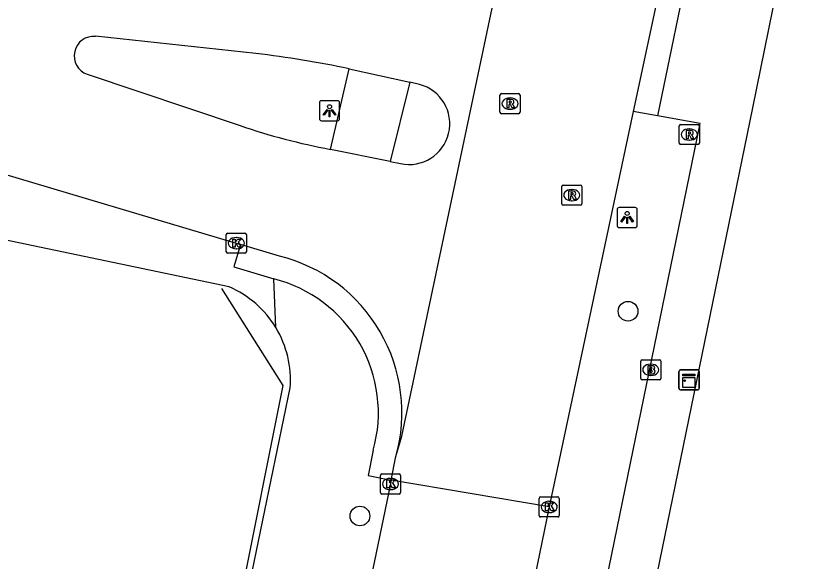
# Model space of a CAD drawing. Extents: x 157692 to 159670, y 381454 to 383289.
# Drawn here: x 158220.44 to 158259.41, y 382379.52 to 382406.65 of the extents above; entities that cross this region are included whole.
import ezdxf

# ---------------------------------------------------------------- set-up
doc = ezdxf.new("R2010")
doc.units = 0
for name, color, linetype in [('IMGEO_Boom', 7, 'Continuous'), ('IMGEO_Brandkraan', 7, 'Continuous'), ('IMGEO_Hek', 7, 'Continuous'), ('IMGEO_Kast', 7, 'Continuous'), ('IMGEO_Kolk', 7, 'Continuous'), ('IMGEO_Lichtpunt', 7, 'Continuous'), ('IMGEO_Rijbaan_lokaal_gesloten', 7, 'Continuous'), ('IMGEO_Rioolput', 7, 'Continuous'), ('IMGEO_Voetpad_open', 7, 'Continuous')]:
    doc.layers.add(name, color=color, linetype=linetype)

msp = doc.modelspace()

# ---------------------------------------------------------------- linework, layer by layer
at = {"layer": 'IMGEO_Boom'}
for centre in [(158250.893, 382391.959), (158237.562, 382381.776)]:
    msp.add_circle(centre, 0.489, dxfattribs=at)
at = {"layer": 'IMGEO_Brandkraan'}
for p, q in [((158251.522, 382388.621), (158251.522, 382389.473)), ((158251.597, 382389.547), (158252.449, 382389.547)), ((158252.01, 382389.327), (158252.035, 382389.327)), ((158252.523, 382389.473), (158252.523, 382388.621)), ((158252.449, 382388.547), (158251.597, 382388.547)), ((158252.033, 382388.767), (158252.008, 382388.767))]:
    msp.add_line(p, q, dxfattribs=at)
for points in [[(158251.522, 382388.621), (158251.522, 382389.473)], [(158251.597, 382389.547), (158252.449, 382389.547)], [(158251.87, 382389.247), (158251.87, 382388.847), (158252.083, 382388.847)], [(158252.101, 382389.247), (158251.87, 382389.247)], [(158252.523, 382389.473), (158252.523, 382388.621)], [(158252.049, 382389.166), (158251.995, 382389.166), (158251.995, 382389.09)], [(158251.995, 382389.09), (158252.048, 382389.09)], [(158252.057, 382389.014), (158251.995, 382389.014), (158251.995, 382388.933)], [(158251.995, 382388.933), (158252.057, 382388.933)], [(158252.449, 382388.547), (158251.597, 382388.547)]]:
    msp.add_lwpolyline(points, dxfattribs=at)
for centre, radius, start, end in [((158251.599, 382389.471), 0.0765, 91.552, 178.448), ((158251.599, 382389.471), 0.0765, 91.552, 178.448), ((158252.105, 382389.102), 0.145, 59.4692, 91.5367), ((158252.13, 382389.149), 0.0922, 285.5137, 58.1501), ((158252.447, 382389.471), 0.0765, 1.552, 88.448), ((158252.447, 382389.471), 0.0765, 1.552, 88.448), ((158252.05, 382389.128), 0.0379, 267.8285, 90.9355), ((158252.058, 382388.973), 0.0404, 269.8759, 90.5077), ((158252.089, 382389.098), 0.251, 268.6676, 293.5347), ((158252.135, 382388.957), 0.105, 301.3115, 78.989), ((158251.599, 382388.623), 0.0765, 181.552, 268.448), ((158251.599, 382388.623), 0.0765, 181.552, 268.448), ((158252.447, 382388.623), 0.0765, 271.552, 358.448), ((158252.447, 382388.623), 0.0765, 271.552, 358.448)]:
    msp.add_arc(centre, radius, start, end, dxfattribs=at)
for centre, major_axis, ratio, start_param, end_param in [((158252.009, 382389.047), (-0.387, 0.002), 0.722429, 4.712389, 7.853982), ((158252.034, 382389.047), (-0.39, 0.002), 0.717154, 1.570796, 4.712389)]:
    msp.add_ellipse(centre, major_axis=major_axis, ratio=ratio, start_param=start_param, end_param=end_param, dxfattribs=at)
at = {"layer": 'IMGEO_Hek'}
msp.add_lwpolyline([(158230.682, 382393.084), (158233.722, 382388.27), (158227.305, 382356.071)], dxfattribs=at)
at = {"layer": 'IMGEO_Kast'}
for p, q in [((158253.426, 382388.119), (158253.426, 382388.96)), ((158253.426, 382388.96), (158253.426, 382388.119)), ((158253.501, 382389.044), (158254.342, 382389.044)), ((158254.342, 382389.044), (158253.501, 382389.044)), ((158254.426, 382388.969), (158254.426, 382388.128)), ((158254.426, 382388.128), (158254.426, 382388.969)), ((158254.351, 382388.044), (158253.51, 382388.044)), ((158253.51, 382388.044), (158254.351, 382388.044))]:
    msp.add_line(p, q, dxfattribs=at)
for points in [[(158253.621, 382388.834), (158254.221, 382388.834), (158254.221, 382388.749), (158253.621, 382388.749), (158253.621, 382388.834)], [(158253.621, 382388.659), (158254.221, 382388.659), (158254.221, 382388.17), (158253.621, 382388.17), (158253.621, 382388.659)]]:
    msp.add_lwpolyline(points, dxfattribs=at)
msp.add_circle((158253.705, 382388.508), 0.0377, dxfattribs=at)
for centre, start, end in [((158253.504, 382388.966), 92.4484, 184.2845), ((158253.504, 382388.966), 92.4484, 184.2845), ((158254.348, 382388.966), 2.4484, 94.2845), ((158254.348, 382388.966), 2.4484, 94.2845), ((158253.504, 382388.122), 182.4484, 274.2845), ((158253.504, 382388.122), 182.4484, 274.2845), ((158254.348, 382388.122), 272.4484, 4.2845), ((158254.348, 382388.122), 272.4484, 4.2845)]:
    msp.add_arc(centre, 0.0779, start, end, dxfattribs=at)
at = {"layer": 'IMGEO_Kolk'}
for p, q in [((158230.991, 382395.844), (158231.843, 382395.844)), ((158230.916, 382394.918), (158230.916, 382395.77)), ((158231.404, 382395.624), (158231.429, 382395.624)), ((158231.917, 382395.77), (158231.917, 382394.918)), ((158231.427, 382395.064), (158231.402, 382395.064)), ((158231.843, 382394.844), (158230.991, 382394.844)), ((158238.581, 382382.944), (158238.581, 382383.796)), ((158238.656, 382383.87), (158239.508, 382383.87)), ((158239.582, 382383.796), (158239.582, 382382.944)), ((158239.069, 382383.65), (158239.094, 382383.65)), ((158239.092, 382383.09), (158239.067, 382383.09)), ((158239.508, 382382.87), (158238.656, 382382.87)), ((158246.471, 382381.802), (158246.471, 382382.654)), ((158246.546, 382382.728), (158247.398, 382382.728)), ((158247.472, 382382.654), (158247.472, 382381.802)), ((158246.959, 382382.508), (158246.984, 382382.508)), ((158246.982, 382381.948), (158246.957, 382381.948)), ((158247.398, 382381.728), (158246.546, 382381.728))]:
    msp.add_line(p, q, dxfattribs=at)
for points in [[(158230.991, 382395.844), (158231.843, 382395.844)], [(158230.916, 382394.918), (158230.916, 382395.77)], [(158231.237, 382395.544), (158231.36, 382395.544), (158231.36, 382395.393), (158231.49, 382395.544), (158231.654, 382395.544), (158231.508, 382395.393), (158231.661, 382395.144), (158231.509, 382395.144), (158231.424, 382395.308), (158231.36, 382395.241), (158231.36, 382395.144), (158231.237, 382395.144), (158231.237, 382395.544)], [(158231.917, 382395.77), (158231.917, 382394.918)], [(158231.843, 382394.844), (158230.991, 382394.844)], [(158238.581, 382382.944), (158238.581, 382383.796)], [(158238.656, 382383.87), (158239.508, 382383.87)], [(158239.582, 382383.796), (158239.582, 382382.944)], [(158238.902, 382383.57), (158239.025, 382383.57), (158239.025, 382383.419), (158239.155, 382383.57), (158239.319, 382383.57), (158239.173, 382383.419), (158239.326, 382383.17), (158239.174, 382383.17), (158239.089, 382383.334), (158239.025, 382383.267), (158239.025, 382383.17), (158238.902, 382383.17), (158238.902, 382383.57)], [(158239.508, 382382.87), (158238.656, 382382.87)], [(158246.471, 382381.802), (158246.471, 382382.654)], [(158246.546, 382382.728), (158247.398, 382382.728)], [(158247.472, 382382.654), (158247.472, 382381.802)], [(158246.792, 382382.428), (158246.915, 382382.428), (158246.915, 382382.277), (158247.045, 382382.428), (158247.209, 382382.428), (158247.063, 382382.277), (158247.216, 382382.028), (158247.064, 382382.028), (158246.979, 382382.192), (158246.915, 382382.125), (158246.915, 382382.028), (158246.792, 382382.028), (158246.792, 382382.428)], [(158247.398, 382381.728), (158246.546, 382381.728)]]:
    msp.add_lwpolyline(points, dxfattribs=at)
for centre, start, end in [((158230.993, 382395.768), 91.552, 178.448), ((158230.993, 382395.768), 91.552, 178.448), ((158231.841, 382395.768), 1.552, 88.448), ((158231.841, 382395.768), 1.552, 88.448), ((158230.993, 382394.92), 181.552, 268.448), ((158230.993, 382394.92), 181.552, 268.448), ((158231.841, 382394.92), 271.552, 358.448), ((158231.841, 382394.92), 271.552, 358.448), ((158238.658, 382383.794), 91.552, 178.448), ((158238.658, 382383.794), 91.552, 178.448), ((158239.506, 382383.794), 1.552, 88.448), ((158239.506, 382383.794), 1.552, 88.448), ((158238.658, 382382.946), 181.552, 268.448), ((158238.658, 382382.946), 181.552, 268.448), ((158239.506, 382382.946), 271.552, 358.448), ((158239.506, 382382.946), 271.552, 358.448), ((158246.548, 382382.652), 91.552, 178.448), ((158246.548, 382382.652), 91.552, 178.448), ((158247.396, 382382.652), 1.552, 88.448), ((158247.396, 382382.652), 1.552, 88.448), ((158246.548, 382381.804), 181.552, 268.448), ((158246.548, 382381.804), 181.552, 268.448), ((158247.396, 382381.804), 271.552, 358.448), ((158247.396, 382381.804), 271.552, 358.448)]:
    msp.add_arc(centre, 0.0765, start, end, dxfattribs=at)
for centre, major_axis, ratio, start_param, end_param in [((158231.403, 382395.344), (-0.387, 0.002), 0.722429, 4.712389, 7.853982), ((158231.428, 382395.344), (-0.39, 0.002), 0.717154, 1.570796, 4.712389), ((158239.068, 382383.37), (-0.387, 0.002), 0.722429, 4.712389, 7.853982), ((158239.093, 382383.37), (-0.39, 0.002), 0.717154, 1.570796, 4.712389), ((158246.958, 382382.228), (-0.387, 0.002), 0.722429, 4.712389, 7.853982), ((158246.983, 382382.228), (-0.39, 0.002), 0.717154, 1.570796, 4.712389)]:
    msp.add_ellipse(centre, major_axis=major_axis, ratio=ratio, start_param=start_param, end_param=end_param, dxfattribs=at)
at = {"layer": 'IMGEO_Lichtpunt'}
for p, q in [((158235.55, 382402.328), (158235.55, 382401.521)), ((158235.55, 382402.328), (158235.55, 382401.521)), ((158236.452, 382402.423), (158235.644, 382402.423)), ((158236.452, 382402.423), (158235.644, 382402.423)), ((158236.546, 382401.521), (158236.546, 382402.328)), ((158236.546, 382401.521), (158236.546, 382402.328)), ((158235.644, 382401.427), (158236.452, 382401.427)), ((158235.644, 382401.427), (158236.452, 382401.427)), ((158250.35, 382397.02), (158250.35, 382396.213)), ((158250.35, 382397.02), (158250.35, 382396.213)), ((158251.252, 382397.115), (158250.444, 382397.115)), ((158251.252, 382397.115), (158250.444, 382397.115)), ((158251.346, 382396.213), (158251.346, 382397.02)), ((158251.346, 382396.213), (158251.346, 382397.02)), ((158250.444, 382396.119), (158251.252, 382396.119)), ((158250.444, 382396.119), (158251.252, 382396.119))]:
    msp.add_line(p, q, dxfattribs=at)
for points in [[(158235.924, 382401.992), (158235.963, 382401.964), (158235.775, 382401.702), (158235.737, 382401.729), (158235.924, 382401.992)], [(158236.026, 382401.944), (158236.073, 382401.944), (158236.073, 382401.622), (158236.026, 382401.622), (158236.026, 382401.944)], [(158236.136, 382401.964), (158236.174, 382401.991), (158236.361, 382401.729), (158236.322, 382401.701), (158236.136, 382401.964)], [(158250.724, 382396.684), (158250.763, 382396.656), (158250.575, 382396.394), (158250.537, 382396.421), (158250.724, 382396.684)], [(158250.826, 382396.636), (158250.873, 382396.636), (158250.873, 382396.314), (158250.826, 382396.314), (158250.826, 382396.636)], [(158250.936, 382396.656), (158250.974, 382396.683), (158251.161, 382396.421), (158251.122, 382396.393), (158250.936, 382396.656)]]:
    msp.add_lwpolyline(points, dxfattribs=at)
for centre in [(158236.049, 382402.126), (158250.849, 382396.818)]:
    msp.add_circle(centre, 0.0994, dxfattribs=at)
for centre, start, end in [((158235.644, 382402.328), 90, 180), ((158235.644, 382402.328), 90, 180), ((158236.452, 382402.328), 0, 90), ((158236.452, 382402.328), 0, 90), ((158235.644, 382401.521), 180, 270), ((158235.644, 382401.521), 180, 270), ((158236.452, 382401.521), 270, 0), ((158236.452, 382401.521), 270, 360), ((158250.444, 382397.02), 90, 180), ((158250.444, 382397.02), 90, 180), ((158251.252, 382397.02), 0, 90), ((158251.252, 382397.02), 0, 90), ((158250.444, 382396.213), 180, 270), ((158250.444, 382396.213), 180, 270), ((158251.252, 382396.213), 270, 0), ((158251.252, 382396.213), 270, 360)]:
    msp.add_arc(centre, 0.0946, start, end, dxfattribs=at)
at = {"layer": 'IMGEO_Rijbaan_lokaal_gesloten'}
for points in [[(158239.35, 382384.731), (158239.645, 382385.742), (158245.912, 382415.452), (158245.989, 382415.921)], [(158252.917, 382410.176), (158251.153, 382401.891)], [(158193.534, 382406.629), (158195.481, 382406.041), (158214.655, 382400.338), (158231.413, 382395.345), (158231.628, 382395.281)], [(158232.385, 382404.77), (158224.418, 382405.626)], [(158223.999, 382403.737), (158231.601, 382401.187)], [(158237.02, 382404.009), (158240.037, 382403.349)], [(158240.524, 382403.232), (158240.037, 382403.349)], [(158251.153, 382401.891), (158246.967, 382382.229)], [(158239.059, 382399.408), (158236.095, 382400.004)], [(158239.059, 382399.408), (158239.575, 382399.3)], [(158233.558, 382394.702), (158231.628, 382395.281)], [(158239.116, 382383.556), (158239.35, 382384.731)], [(158239.116, 382383.556), (158239.079, 382383.37), (158237.838, 382377.387)], [(158246.967, 382382.229), (158239.116, 382383.556)], [(158246.967, 382382.229), (158243.818, 382366.94)]]:
    msp.add_lwpolyline(points, dxfattribs=at)
for centre, radius, start, end in [((158224.33, 382404.654), 0.975, 84.8391, 250.1482), ((158226.908, 382356.919), 48.164, 77.8811, 83.471), ((158240.006, 382401.276), 2.023, 257.6847, 75.1773), ((158242.098, 382431.934), 32.489, 251.1509, 259.3532), ((158231.613, 382386.904), 8.037, 344.3119, 75.9914)]:
    msp.add_arc(centre, radius, start, end, dxfattribs=at)
at = {"layer": 'IMGEO_Rioolput'}
for p, q in [((158244.524, 382401.854), (158244.524, 382402.706)), ((158244.599, 382402.78), (158245.451, 382402.78)), ((158245.012, 382402.56), (158245.037, 382402.56)), ((158245.525, 382402.706), (158245.525, 382401.854)), ((158245.451, 382401.78), (158244.599, 382401.78)), ((158245.035, 382402), (158245.01, 382402)), ((158253.438, 382400.318), (158253.438, 382401.17)), ((158253.513, 382401.244), (158254.365, 382401.244)), ((158253.926, 382401.024), (158253.951, 382401.024)), ((158254.439, 382401.17), (158254.439, 382400.318)), ((158254.365, 382400.244), (158253.513, 382400.244)), ((158253.949, 382400.464), (158253.924, 382400.464)), ((158247.668, 382398.23), (158248.52, 382398.23)), ((158247.593, 382397.304), (158247.593, 382398.156)), ((158248.081, 382398.01), (158248.106, 382398.01)), ((158248.594, 382398.156), (158248.594, 382397.304)), ((158248.104, 382397.45), (158248.079, 382397.45)), ((158248.52, 382397.23), (158247.668, 382397.23))]:
    msp.add_line(p, q, dxfattribs=at)
for points in [[(158244.524, 382401.854), (158244.524, 382402.706)], [(158244.599, 382402.78), (158245.451, 382402.78)], [(158245.113, 382402.478), (158244.861, 382402.48), (158244.861, 382402.08)], [(158245.525, 382402.706), (158245.525, 382401.854)], [(158244.861, 382402.08), (158244.985, 382402.08), (158244.985, 382402.242), (158244.996, 382402.242)], [(158245.039, 382402.399), (158244.985, 382402.399), (158244.985, 382402.318)], [(158244.985, 382402.318), (158245.037, 382402.318)], [(158245.043, 382402.213), (158245.114, 382402.08), (158245.254, 382402.08), (158245.189, 382402.206)], [(158245.451, 382401.78), (158244.599, 382401.78)], [(158253.438, 382400.318), (158253.438, 382401.17)], [(158253.513, 382401.244), (158254.365, 382401.244)], [(158254.027, 382400.942), (158253.775, 382400.944), (158253.775, 382400.544)], [(158254.439, 382401.17), (158254.439, 382400.318)], [(158253.775, 382400.544), (158253.899, 382400.544), (158253.899, 382400.706), (158253.91, 382400.706)], [(158253.953, 382400.863), (158253.899, 382400.863), (158253.899, 382400.782)], [(158253.899, 382400.782), (158253.951, 382400.782)], [(158253.957, 382400.677), (158254.028, 382400.544), (158254.168, 382400.544), (158254.103, 382400.67)], [(158254.365, 382400.244), (158253.513, 382400.244)], [(158247.668, 382398.23), (158248.52, 382398.23)], [(158247.593, 382397.304), (158247.593, 382398.156)], [(158248.182, 382397.928), (158247.93, 382397.93), (158247.93, 382397.53)], [(158248.108, 382397.849), (158248.054, 382397.849), (158248.054, 382397.768)], [(158248.594, 382398.156), (158248.594, 382397.304)], [(158247.93, 382397.53), (158248.054, 382397.53), (158248.054, 382397.692), (158248.065, 382397.692)], [(158248.054, 382397.768), (158248.106, 382397.768)], [(158248.112, 382397.663), (158248.183, 382397.53), (158248.323, 382397.53), (158248.258, 382397.656)], [(158248.52, 382397.23), (158247.668, 382397.23)]]:
    msp.add_lwpolyline(points, dxfattribs=at)
for centre, radius, start, end in [((158244.601, 382402.704), 0.0765, 91.552, 178.448), ((158244.601, 382402.704), 0.0765, 91.552, 178.448), ((158245.112, 382402.368), 0.109, 350.3612, 89.416), ((158245.449, 382402.704), 0.0765, 1.552, 88.448), ((158245.449, 382402.704), 0.0765, 1.552, 88.448), ((158244.995, 382402.189), 0.0533, 26.0293, 88.6989), ((158245.021, 382402.507), 0.19, 274.7715, 282.9687), ((158245.045, 382402.303), 0.0964, 77.0061, 93.1865), ((158245.059, 382402.36), 0.0378, 276.6634, 79.6772), ((158245.11, 382402.368), 0.112, 277.5842, 350.9817), ((158245.094, 382402.153), 0.108, 29.5134, 73.7905), ((158244.601, 382401.856), 0.0765, 181.552, 268.448), ((158244.601, 382401.856), 0.0765, 181.552, 268.448), ((158245.449, 382401.856), 0.0765, 271.552, 358.448), ((158245.449, 382401.856), 0.0765, 271.552, 358.448), ((158253.515, 382401.168), 0.0765, 91.552, 178.448), ((158253.515, 382401.168), 0.0765, 91.552, 178.448), ((158254.026, 382400.832), 0.109, 350.3612, 89.416), ((158254.363, 382401.168), 0.0765, 1.552, 88.448), ((158254.363, 382401.168), 0.0765, 1.552, 88.448), ((158253.909, 382400.653), 0.0533, 26.0293, 88.6989), ((158253.935, 382400.971), 0.19, 274.7715, 282.9687), ((158253.959, 382400.767), 0.0964, 77.0061, 93.1865), ((158253.973, 382400.824), 0.0378, 276.6634, 79.6772), ((158254.024, 382400.832), 0.112, 277.5842, 350.9817), ((158254.008, 382400.617), 0.108, 29.5134, 73.7905), ((158253.515, 382400.32), 0.0765, 181.552, 268.448), ((158253.515, 382400.32), 0.0765, 181.552, 268.448), ((158254.363, 382400.32), 0.0765, 271.552, 358.448), ((158254.363, 382400.32), 0.0765, 271.552, 358.448), ((158247.67, 382398.154), 0.0765, 91.552, 178.448), ((158247.67, 382398.154), 0.0765, 91.552, 178.448), ((158248.518, 382398.154), 0.0765, 1.552, 88.448), ((158248.518, 382398.154), 0.0765, 1.552, 88.448), ((158248.114, 382397.753), 0.0964, 77.0061, 93.1865), ((158248.128, 382397.81), 0.0378, 276.6634, 79.6772), ((158248.181, 382397.818), 0.109, 350.3612, 89.416), ((158248.179, 382397.818), 0.112, 277.5842, 350.9817), ((158248.064, 382397.639), 0.0533, 26.0293, 88.6989), ((158248.09, 382397.957), 0.19, 274.7715, 282.9687), ((158248.163, 382397.603), 0.108, 29.5134, 73.7905), ((158247.67, 382397.306), 0.0765, 181.552, 268.448), ((158247.67, 382397.306), 0.0765, 181.552, 268.448), ((158248.518, 382397.306), 0.0765, 271.552, 358.448), ((158248.518, 382397.306), 0.0765, 271.552, 358.448)]:
    msp.add_arc(centre, radius, start, end, dxfattribs=at)
for centre, major_axis, ratio, start_param, end_param in [((158245.011, 382402.28), (-0.387, 0.002), 0.722429, 4.712389, 7.853982), ((158245.036, 382402.28), (-0.39, 0.002), 0.717154, 1.570796, 4.712389), ((158253.925, 382400.744), (-0.387, 0.002), 0.722429, 4.712389, 7.853982), ((158253.95, 382400.744), (-0.39, 0.002), 0.717154, 1.570796, 4.712389), ((158248.08, 382397.73), (-0.387, 0.002), 0.722429, 4.712389, 7.853982), ((158248.105, 382397.73), (-0.39, 0.002), 0.717154, 1.570796, 4.712389)]:
    msp.add_ellipse(centre, major_axis=major_axis, ratio=ratio, start_param=start_param, end_param=end_param, dxfattribs=at)
at = {"layer": 'IMGEO_Voetpad_open'}
for points in [[(158282.251, 382524.529), (158280.6, 382516.583), (158277.155, 382500), (158276.977, 382499.143), (158273.828, 382483.723), (158266.997, 382450.348), (158258.469, 382408.937), (158257.074, 382402.077), (158248.209, 382358.844), (158244.45, 382340.754)], [(158231.062, 382393.167), (158174.077, 382405.088), (158165.943, 382406.783), (158165.916, 382406.638), (158098.35, 382420.696)], [(158254.069, 382409.939), (158252.364, 382401.675)], [(158236.095, 382400.004), (158237.02, 382404.009)], [(158240.037, 382403.349), (158239.059, 382399.408)], [(158252.364, 382401.675), (158251.153, 382401.891)], [(158244.967, 382366.703), (158247.29, 382366.225), (158254.48, 382401.298), (158252.364, 382401.675)], [(158231.628, 382395.281), (158231.292, 382394.162), (158233.275, 382393.567)], [(158233.381, 382391.142), (158233.275, 382393.567)], [(158227.486, 382356.13), (158234.1, 382388.148)], [(158238.224, 382385.047), (158237.972, 382383.784), (158239.116, 382383.556)]]:
    msp.add_lwpolyline(points, dxfattribs=at)
for centre, radius, start, end in [((158231.61, 382386.903), 6.869, 344.3266, 75.9754), ((158229.047, 382388.519), 5.066, 31.1809, 66.5628), ((158229.038, 382388.516), 5.075, 355.8447, 31.1627)]:
    msp.add_arc(centre, radius, start, end, dxfattribs=at)

doc.saveas('drawing.dxf')
